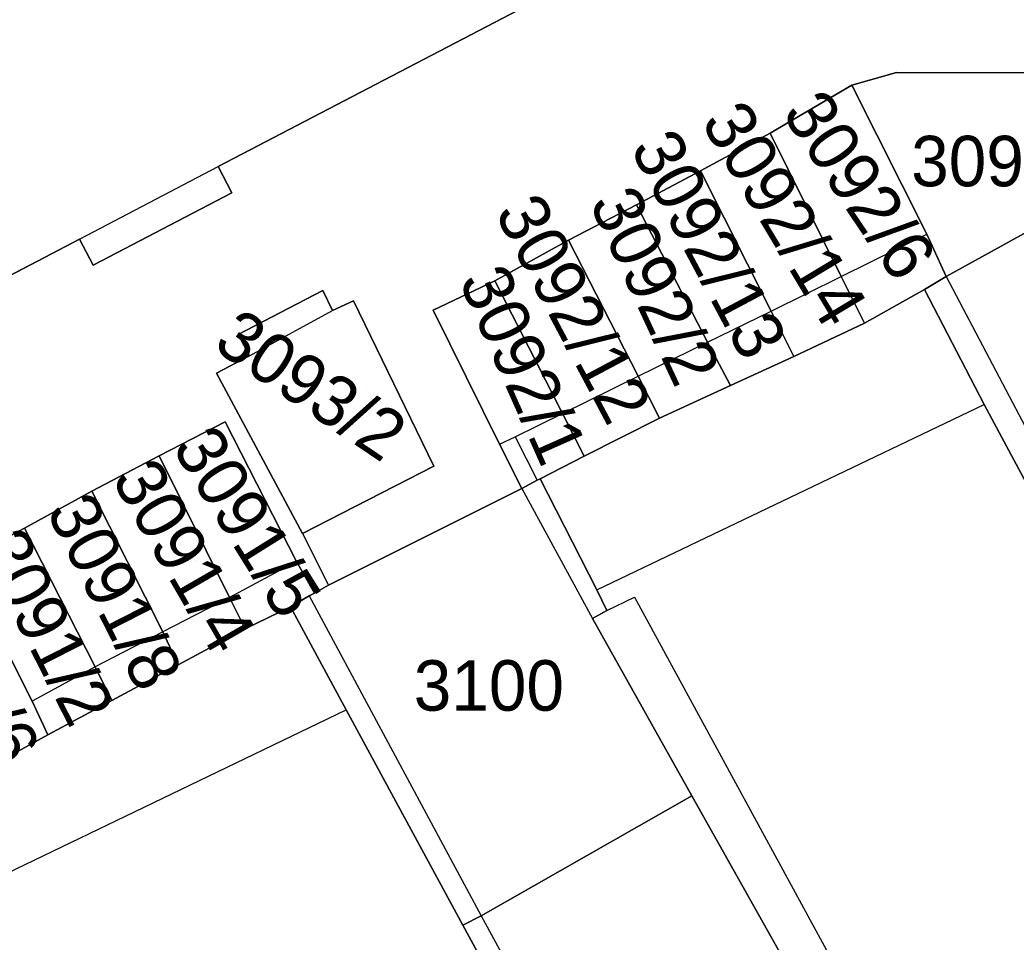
# Model space of a CAD drawing. Extents: x -264070 to -262271, y -1238894 to -1238141.
# Drawn here: x -263068.73 to -263029.3, y -1238411.21 to -1238374.68 of the extents above; entities that cross this region are included whole.
import ezdxf

# ---------------------------------------------------------------- set-up
doc = ezdxf.new("R2010")
doc.units = 0
for name, color, linetype in [('body_kn', 7, 'Continuous'), ('kladpar_druhypozemkov', 7, 'Continuous'), ('kladpar_hranice', 7, 'Continuous'), ('kladpar_parcelnecisla', 7, 'Continuous'), ('kladpar_plochy', 7, 'Continuous'), ('zappar_hrandruhpozemk', 7, 'Continuous')]:
    doc.layers.add(name, color=color, linetype=linetype)

msp = doc.modelspace()

# ---------------------------------------------------------------- linework, layer by layer
at = {"layer": 'body_kn'}
for p, q in [((-263034.03, -1238376.76), (-263034.03, -1238376.76)), ((-263035.8, -1238377.26), (-263035.8, -1238377.26)), ((-263035.8, -1238377.26), (-263035.8, -1238377.26)), ((-263039.04, -1238379.17), (-263039.04, -1238379.17)), ((-263039.04, -1238379.17), (-263039.04, -1238379.17)), ((-263060.89, -1238380.49), (-263060.89, -1238380.49)), ((-263041.79, -1238380.66), (-263041.79, -1238380.66)), ((-263041.79, -1238380.66), (-263041.79, -1238380.66)), ((-263060.34, -1238381.53), (-263060.34, -1238381.53)), ((-263044.33, -1238382), (-263044.33, -1238382)), ((-263044.33, -1238382), (-263044.33, -1238382)), ((-263032.83, -1238383.17), (-263032.83, -1238383.17)), ((-263066.38, -1238383.36), (-263066.38, -1238383.36)), ((-263066.38, -1238383.36), (-263066.38, -1238383.36)), ((-263047.02, -1238383.41), (-263047.02, -1238383.41)), ((-263047.02, -1238383.41), (-263047.02, -1238383.41)), ((-263065.83, -1238384.4), (-263065.83, -1238384.4)), ((-263049.93, -1238385.01), (-263049.93, -1238385.01)), ((-263049.93, -1238385.01), (-263049.93, -1238385.01)), ((-263036.22, -1238384.84), (-263036.22, -1238384.84)), ((-263036.22, -1238384.84), (-263036.22, -1238384.84)), ((-263032.07, -1238384.84), (-263032.07, -1238384.84)), ((-263032.07, -1238384.84), (-263032.07, -1238384.84)), ((-263056.74, -1238385.4), (-263056.74, -1238385.4)), ((-263032.93, -1238385.36), (-263032.93, -1238385.36)), ((-263055.53, -1238385.8), (-263055.53, -1238385.8)), ((-263056.36, -1238386.19), (-263056.36, -1238386.19)), ((-263056.36, -1238386.19), (-263056.36, -1238386.19)), ((-263052.38, -1238386.17), (-263052.38, -1238386.17)), ((-263039, -1238386.21), (-263039, -1238386.21)), ((-263039, -1238386.21), (-263039, -1238386.21)), ((-263035.3, -1238386.69), (-263035.3, -1238386.69)), ((-263060.1, -1238387.14), (-263060.1, -1238387.14)), ((-263041.51, -1238387.44), (-263041.51, -1238387.44)), ((-263041.51, -1238387.44), (-263041.51, -1238387.44)), ((-263059.65, -1238387.98), (-263059.65, -1238387.98)), ((-263059.65, -1238387.98), (-263059.65, -1238387.98)), ((-263038.1, -1238388.01), (-263038.1, -1238388.01)), ((-263060.95, -1238388.67), (-263060.95, -1238388.67)), ((-263044.26, -1238388.79), (-263044.26, -1238388.79)), ((-263044.26, -1238388.79), (-263044.26, -1238388.79)), ((-263040.61, -1238389.16), (-263040.61, -1238389.16)), ((-263030.56, -1238389.91), (-263030.56, -1238389.91)), ((-263047.26, -1238390.27), (-263047.26, -1238390.27)), ((-263047.26, -1238390.27), (-263047.26, -1238390.27)), ((-263060.61, -1238390.6), (-263060.61, -1238390.6)), ((-263043.41, -1238390.45), (-263043.41, -1238390.45)), ((-263049.75, -1238391.48), (-263049.75, -1238391.48)), ((-263049.75, -1238391.48), (-263049.75, -1238391.48)), ((-263049.13, -1238391.19), (-263049.13, -1238391.19)), ((-263063.22, -1238391.94), (-263063.22, -1238391.94)), ((-263046.4, -1238391.96), (-263046.4, -1238391.96)), ((-263052.35, -1238392.35), (-263052.35, -1238392.35)), ((-263048.26, -1238392.91), (-263048.26, -1238392.91)), ((-263048.14, -1238392.85), (-263048.14, -1238392.85)), ((-263065.89, -1238393.35), (-263065.89, -1238393.35)), ((-263065.89, -1238393.35), (-263065.89, -1238393.35)), ((-263048.86, -1238393.24), (-263048.86, -1238393.24)), ((-263048.86, -1238393.24), (-263048.86, -1238393.24)), ((-263068.56, -1238394.81), (-263068.56, -1238394.81)), ((-263057.55, -1238395.02), (-263057.55, -1238395.02)), ((-263057.55, -1238395.02), (-263057.55, -1238395.02)), ((-263057.79, -1238396.13), (-263057.79, -1238396.13)), ((-263057.79, -1238396.13), (-263057.79, -1238396.13)), ((-263057.07, -1238397.39), (-263057.07, -1238397.39)), ((-263056.52, -1238397.07), (-263056.52, -1238397.07)), ((-263045.9, -1238397.25), (-263045.9, -1238397.25)), ((-263045.9, -1238397.25), (-263045.9, -1238397.25)), ((-263060.44, -1238397.56), (-263060.44, -1238397.56)), ((-263060.44, -1238397.56), (-263060.44, -1238397.56)), ((-263057.29, -1238397.49), (-263057.29, -1238397.49)), ((-263057.29, -1238397.49), (-263057.29, -1238397.49)), ((-263044.4, -1238397.55), (-263044.4, -1238397.55)), ((-263058.03, -1238397.92), (-263058.03, -1238397.92)), ((-263045.5, -1238398.07), (-263045.5, -1238398.07)), ((-263045.5, -1238398.07), (-263045.5, -1238398.07)), ((-263046.07, -1238398.39), (-263046.07, -1238398.39)), ((-263063.08, -1238398.91), (-263063.08, -1238398.91)), ((-263063.08, -1238398.91), (-263063.08, -1238398.91)), ((-263059.82, -1238398.8), (-263059.82, -1238398.8)), ((-263059.82, -1238398.8), (-263059.82, -1238398.8)), ((-263065.75, -1238400.3), (-263065.75, -1238400.3)), ((-263065.75, -1238400.3), (-263065.75, -1238400.3)), ((-263062.47, -1238400.23), (-263062.47, -1238400.23)), ((-263068.25, -1238401.66), (-263068.25, -1238401.66)), ((-263065.09, -1238401.64), (-263065.09, -1238401.64)), ((-263055.82, -1238402), (-263055.82, -1238402)), ((-263067.63, -1238403), (-263067.63, -1238403)), ((-263042.13, -1238405.41), (-263042.13, -1238405.41)), ((-263042.13, -1238405.41), (-263042.13, -1238405.41)), ((-263050.48, -1238410.16), (-263050.48, -1238410.16)), ((-263050.48, -1238410.16), (-263050.48, -1238410.16)), ((-263051.2, -1238410.54), (-263051.2, -1238410.54))]:
    msp.add_line(p, q, dxfattribs=at)
at = {"layer": 'kladpar_druhypozemkov'}
for p, q in [((-263030.89, -1238379.33), (-263030.89, -1238379.33)), ((-263034.02, -1238381.89), (-263034.02, -1238381.89)), ((-263037.65, -1238383.09), (-263037.65, -1238383.09)), ((-263040.34, -1238384.5), (-263040.34, -1238384.5)), ((-263042.69, -1238386.04), (-263042.69, -1238386.04)), ((-263045.61, -1238387.15), (-263045.61, -1238387.15)), ((-263048.3, -1238388.91), (-263048.3, -1238388.91)), ((-263055, -1238389.28), (-263055, -1238389.28)), ((-263059.02, -1238394.68), (-263059.02, -1238394.68)), ((-263061.73, -1238396.11), (-263061.73, -1238396.11)), ((-263064.51, -1238397.45), (-263064.51, -1238397.45)), ((-263067.27, -1238398.7), (-263067.27, -1238398.7)), ((-263050.88, -1238400.09), (-263050.88, -1238400.09))]:
    msp.add_line(p, q, dxfattribs=at)
at = {"layer": 'kladpar_hranice'}
for points in [[(-263047.98, -1238352.82), (-263047.42, -1238353.89), (-263042.08, -1238351.09), (-263038.9, -1238357.17), (-263038.32, -1238356.87), (-263033.49, -1238366.18), (-263034.07, -1238366.48), (-263039.44, -1238369.28), (-263038.89, -1238370.33), (-263044.38, -1238373.2), (-263044.93, -1238372.15), (-263060.89, -1238380.49), (-263060.34, -1238381.53), (-263065.83, -1238384.4), (-263066.38, -1238383.36), (-263071.91, -1238386.25)], [(-263071.91, -1238386.25), (-263066.38, -1238383.36), (-263065.83, -1238384.4), (-263060.34, -1238381.53), (-263060.89, -1238380.49), (-263044.93, -1238372.15), (-263044.38, -1238373.2), (-263038.89, -1238370.33), (-263039.44, -1238369.28), (-263034.07, -1238366.48), (-263033.49, -1238366.18), (-263029.39, -1238373.87), (-263027.76, -1238373.02)], [(-263028.94, -1238376.78), (-263034.03, -1238376.76), (-263035.8, -1238377.26), (-263039.04, -1238379.17), (-263041.79, -1238380.66), (-263044.33, -1238382), (-263047.02, -1238383.41), (-263049.93, -1238385.01), (-263052.38, -1238386.17), (-263049.75, -1238391.48), (-263048.86, -1238393.24), (-263056.52, -1238397.07), (-263057.07, -1238397.39), (-263057.79, -1238396.13), (-263060.61, -1238390.6), (-263063.22, -1238391.94), (-263065.89, -1238393.35), (-263068.56, -1238394.81), (-263070.58, -1238395.89)], [(-263028.94, -1238376.78), (-263025.24, -1238378.2), (-263024.39, -1238378.68), (-263020.97, -1238380.9), (-263017.59, -1238384.34), (-263019.21, -1238385.14), (-263021, -1238381.05), (-263023.53, -1238380.07), (-263024.15, -1238380.47), (-263032.07, -1238384.84), (-263032.83, -1238383.17), (-263035.8, -1238377.26), (-263034.03, -1238376.76), (-263028.94, -1238376.78)], [(-263035.8, -1238377.26), (-263032.83, -1238383.17), (-263032.07, -1238384.84), (-263032.93, -1238385.36), (-263035.3, -1238386.69), (-263036.22, -1238384.84), (-263039.04, -1238379.17), (-263035.8, -1238377.26)], [(-263039.04, -1238379.17), (-263036.22, -1238384.84), (-263035.3, -1238386.69), (-263038.1, -1238388.01), (-263039, -1238386.21), (-263041.79, -1238380.66), (-263039.04, -1238379.17)], [(-263024.15, -1238380.47), (-263023.53, -1238380.07), (-263021, -1238381.05), (-263019.21, -1238385.14), (-263020.34, -1238385.68), (-263021.03, -1238386.07), (-263017.41, -1238392.97), (-263025.51, -1238397.32), (-263026.36, -1238397.77), (-263030.56, -1238389.91), (-263032.93, -1238385.36), (-263032.07, -1238384.84), (-263024.15, -1238380.47)], [(-263041.79, -1238380.66), (-263039, -1238386.21), (-263038.1, -1238388.01), (-263040.61, -1238389.16), (-263041.51, -1238387.44), (-263044.33, -1238382), (-263041.79, -1238380.66)], [(-263044.33, -1238382), (-263041.51, -1238387.44), (-263040.61, -1238389.16), (-263043.41, -1238390.45), (-263044.26, -1238388.79), (-263047.02, -1238383.41), (-263044.33, -1238382)], [(-263047.02, -1238383.41), (-263044.26, -1238388.79), (-263043.41, -1238390.45), (-263046.4, -1238391.96), (-263047.26, -1238390.27), (-263049.93, -1238385.01), (-263047.02, -1238383.41)], [(-263049.93, -1238385.01), (-263047.26, -1238390.27), (-263046.4, -1238391.96), (-263048.14, -1238392.85), (-263048.26, -1238392.91), (-263048.86, -1238393.24), (-263049.75, -1238391.48), (-263052.38, -1238386.17), (-263049.93, -1238385.01)], [(-263056.36, -1238386.19), (-263055.53, -1238385.8), (-263052.35, -1238392.35), (-263057.55, -1238395.02), (-263060.95, -1238388.67), (-263059.65, -1238387.98), (-263060.1, -1238387.14), (-263056.74, -1238385.4), (-263056.36, -1238386.19)], [(-263060.1, -1238387.14), (-263059.65, -1238387.98), (-263060.95, -1238388.67), (-263057.55, -1238395.02), (-263052.35, -1238392.35), (-263055.53, -1238385.8), (-263056.36, -1238386.19), (-263056.74, -1238385.4), (-263060.1, -1238387.14)], [(-263059.82, -1238398.8), (-263058.03, -1238397.92), (-263055.82, -1238402), (-263051.2, -1238410.54), (-263044.42, -1238423.03), (-263034.94, -1238418.24), (-263035.3, -1238417.59), (-263042.13, -1238405.41), (-263046.07, -1238398.39), (-263045.5, -1238398.07), (-263045.9, -1238397.25), (-263048.14, -1238392.85), (-263046.4, -1238391.96), (-263043.41, -1238390.45), (-263040.61, -1238389.16), (-263038.1, -1238388.01), (-263035.3, -1238386.69), (-263032.93, -1238385.36), (-263030.56, -1238389.91), (-263026.36, -1238397.77)], [(-263057.79, -1238396.13), (-263057.07, -1238397.39), (-263057.29, -1238397.49), (-263058.03, -1238397.92), (-263059.82, -1238398.8), (-263060.44, -1238397.56), (-263063.22, -1238391.94), (-263060.61, -1238390.6), (-263057.79, -1238396.13)], [(-263060.44, -1238397.56), (-263059.82, -1238398.8), (-263062.47, -1238400.23), (-263063.08, -1238398.91), (-263065.89, -1238393.35), (-263063.22, -1238391.94), (-263060.44, -1238397.56)], [(-263048.86, -1238393.24), (-263048.26, -1238392.91), (-263048.14, -1238392.85), (-263045.9, -1238397.25), (-263045.5, -1238398.07), (-263046.07, -1238398.39), (-263042.13, -1238405.41), (-263050.48, -1238410.16), (-263051.2, -1238410.54), (-263055.82, -1238402), (-263058.03, -1238397.92), (-263057.29, -1238397.49), (-263057.07, -1238397.39), (-263056.52, -1238397.07), (-263048.86, -1238393.24)], [(-263065.89, -1238393.35), (-263063.08, -1238398.91), (-263062.47, -1238400.23), (-263065.09, -1238401.64), (-263065.75, -1238400.3), (-263068.56, -1238394.81), (-263065.89, -1238393.35)], [(-263065.75, -1238400.3), (-263065.09, -1238401.64), (-263067.63, -1238403), (-263068.25, -1238401.66), (-263071.03, -1238396.14), (-263070.58, -1238395.89), (-263068.56, -1238394.81), (-263065.75, -1238400.3)], [(-263071.03, -1238396.14), (-263068.25, -1238401.66), (-263067.63, -1238403), (-263070.59, -1238404.62), (-263074.04, -1238397.77), (-263071.03, -1238396.14)], [(-263069.38, -1238419.39), (-263074.05, -1238410.83), (-263075.91, -1238407.23), (-263076.28, -1238406.49), (-263075.69, -1238406.13), (-263074.48, -1238405.5), (-263073.94, -1238406.44), (-263073.36, -1238406.14), (-263070.59, -1238404.62), (-263067.63, -1238403), (-263065.09, -1238401.64), (-263062.47, -1238400.23), (-263059.82, -1238398.8)], [(-263042.13, -1238405.41), (-263035.3, -1238417.59), (-263034.94, -1238418.24), (-263044.42, -1238423.03), (-263051.2, -1238410.54), (-263050.48, -1238410.16), (-263042.13, -1238405.41)]]:
    msp.add_lwpolyline(points, dxfattribs=at)
at = {"layer": 'kladpar_plochy'}
for p, q in [((-263060.89, -1238380.49), (-263044.93, -1238372.15)), ((-263034.03, -1238376.76), (-263035.8, -1238377.26)), ((-263028.94, -1238376.78), (-263034.03, -1238376.76)), ((-263035.8, -1238377.26), (-263039.04, -1238379.17)), ((-263039.04, -1238379.17), (-263041.79, -1238380.66)), ((-263060.34, -1238381.53), (-263060.89, -1238380.49)), ((-263041.79, -1238380.66), (-263044.33, -1238382)), ((-263065.83, -1238384.4), (-263060.34, -1238381.53)), ((-263044.33, -1238382), (-263047.02, -1238383.41)), ((-263071.91, -1238386.25), (-263066.38, -1238383.36)), ((-263066.38, -1238383.36), (-263065.83, -1238384.4)), ((-263047.02, -1238383.41), (-263049.93, -1238385.01)), ((-263049.93, -1238385.01), (-263052.38, -1238386.17)), ((-263056.74, -1238385.4), (-263060.1, -1238387.14)), ((-263056.36, -1238386.19), (-263056.74, -1238385.4)), ((-263055.53, -1238385.8), (-263056.36, -1238386.19)), ((-263052.35, -1238392.35), (-263055.53, -1238385.8)), ((-263052.38, -1238386.17), (-263049.75, -1238391.48)), ((-263060.1, -1238387.14), (-263059.65, -1238387.98)), ((-263059.65, -1238387.98), (-263060.95, -1238388.67)), ((-263060.95, -1238388.67), (-263057.55, -1238395.02)), ((-263060.61, -1238390.6), (-263063.22, -1238391.94)), ((-263057.79, -1238396.13), (-263060.61, -1238390.6)), ((-263049.75, -1238391.48), (-263048.86, -1238393.24)), ((-263063.22, -1238391.94), (-263065.89, -1238393.35)), ((-263057.55, -1238395.02), (-263052.35, -1238392.35)), ((-263065.89, -1238393.35), (-263068.56, -1238394.81)), ((-263048.86, -1238393.24), (-263056.52, -1238397.07)), ((-263068.56, -1238394.81), (-263070.58, -1238395.89)), ((-263057.07, -1238397.39), (-263057.79, -1238396.13)), ((-263056.52, -1238397.07), (-263057.07, -1238397.39))]:
    msp.add_line(p, q, dxfattribs=at)
for points in [[(-263068.91, -1238365.14), (-263063.58, -1238362.34), (-263064.5, -1238360.59), (-263058.99, -1238357.71), (-263058.08, -1238359.47), (-263052.93, -1238356.77), (-263053.49, -1238355.7), (-263047.98, -1238352.82), (-263047.42, -1238353.89), (-263042.08, -1238351.09), (-263038.9, -1238357.17), (-263038.32, -1238356.87), (-263033.49, -1238366.18), (-263034.07, -1238366.48), (-263039.44, -1238369.28), (-263038.89, -1238370.33), (-263044.38, -1238373.2), (-263044.93, -1238372.15), (-263060.89, -1238380.49), (-263060.34, -1238381.53), (-263065.83, -1238384.4), (-263066.38, -1238383.36), (-263071.91, -1238386.25)], [(-263035.3, -1238417.59), (-263042.13, -1238405.41), (-263046.07, -1238398.39), (-263045.5, -1238398.07), (-263045.9, -1238397.25), (-263048.14, -1238392.85), (-263046.4, -1238391.96), (-263043.41, -1238390.45), (-263040.61, -1238389.16), (-263038.1, -1238388.01), (-263035.3, -1238386.69), (-263032.93, -1238385.36), (-263030.56, -1238389.91), (-263026.36, -1238397.77)], [(-263069.38, -1238419.39), (-263074.05, -1238410.83), (-263075.91, -1238407.23), (-263076.28, -1238406.49), (-263075.69, -1238406.13), (-263074.48, -1238405.5), (-263073.94, -1238406.44), (-263073.36, -1238406.14), (-263070.59, -1238404.62), (-263067.63, -1238403), (-263065.09, -1238401.64), (-263062.47, -1238400.23), (-263059.82, -1238398.8), (-263058.03, -1238397.92), (-263055.82, -1238402), (-263051.2, -1238410.54), (-263044.42, -1238423.03)]]:
    msp.add_lwpolyline(points, dxfattribs=at)
for points in [[(-263028.94, -1238376.78), (-263025.24, -1238378.2), (-263024.39, -1238378.68), (-263020.97, -1238380.9), (-263017.59, -1238384.34), (-263019.21, -1238385.14), (-263021, -1238381.05), (-263023.53, -1238380.07), (-263024.15, -1238380.47), (-263032.07, -1238384.84), (-263032.83, -1238383.17), (-263035.8, -1238377.26), (-263034.03, -1238376.76)], [(-263035.8, -1238377.26), (-263032.83, -1238383.17), (-263032.07, -1238384.84), (-263032.93, -1238385.36), (-263035.3, -1238386.69), (-263036.22, -1238384.84), (-263039.04, -1238379.17)], [(-263039.04, -1238379.17), (-263036.22, -1238384.84), (-263035.3, -1238386.69), (-263038.1, -1238388.01), (-263039, -1238386.21), (-263041.79, -1238380.66)], [(-263024.15, -1238380.47), (-263023.53, -1238380.07), (-263021, -1238381.05), (-263019.21, -1238385.14), (-263020.34, -1238385.68), (-263021.03, -1238386.07), (-263017.41, -1238392.97), (-263025.51, -1238397.32), (-263026.36, -1238397.77), (-263030.56, -1238389.91), (-263032.93, -1238385.36), (-263032.07, -1238384.84)], [(-263041.79, -1238380.66), (-263039, -1238386.21), (-263038.1, -1238388.01), (-263040.61, -1238389.16), (-263041.51, -1238387.44), (-263044.33, -1238382)], [(-263044.33, -1238382), (-263041.51, -1238387.44), (-263040.61, -1238389.16), (-263043.41, -1238390.45), (-263044.26, -1238388.79), (-263047.02, -1238383.41)], [(-263047.02, -1238383.41), (-263044.26, -1238388.79), (-263043.41, -1238390.45), (-263046.4, -1238391.96), (-263047.26, -1238390.27), (-263049.93, -1238385.01)], [(-263049.93, -1238385.01), (-263047.26, -1238390.27), (-263046.4, -1238391.96), (-263048.14, -1238392.85), (-263048.26, -1238392.91), (-263048.86, -1238393.24), (-263049.75, -1238391.48), (-263052.38, -1238386.17)], [(-263056.36, -1238386.19), (-263055.53, -1238385.8), (-263052.35, -1238392.35), (-263057.55, -1238395.02), (-263060.95, -1238388.67), (-263059.65, -1238387.98), (-263060.1, -1238387.14), (-263056.74, -1238385.4)], [(-263057.79, -1238396.13), (-263057.07, -1238397.39), (-263057.29, -1238397.49), (-263058.03, -1238397.92), (-263059.82, -1238398.8), (-263060.44, -1238397.56), (-263063.22, -1238391.94), (-263060.61, -1238390.6)], [(-263060.44, -1238397.56), (-263059.82, -1238398.8), (-263062.47, -1238400.23), (-263063.08, -1238398.91), (-263065.89, -1238393.35), (-263063.22, -1238391.94)], [(-263048.86, -1238393.24), (-263048.26, -1238392.91), (-263048.14, -1238392.85), (-263045.9, -1238397.25), (-263045.5, -1238398.07), (-263046.07, -1238398.39), (-263042.13, -1238405.41), (-263050.48, -1238410.16), (-263051.2, -1238410.54), (-263055.82, -1238402), (-263058.03, -1238397.92), (-263057.29, -1238397.49), (-263057.07, -1238397.39), (-263056.52, -1238397.07)], [(-263065.89, -1238393.35), (-263063.08, -1238398.91), (-263062.47, -1238400.23), (-263065.09, -1238401.64), (-263065.75, -1238400.3), (-263068.56, -1238394.81)], [(-263065.75, -1238400.3), (-263065.09, -1238401.64), (-263067.63, -1238403), (-263068.25, -1238401.66), (-263071.03, -1238396.14), (-263070.58, -1238395.89), (-263068.56, -1238394.81)], [(-263071.03, -1238396.14), (-263068.25, -1238401.66), (-263067.63, -1238403), (-263070.59, -1238404.62), (-263074.04, -1238397.77)], [(-263042.13, -1238405.41), (-263035.3, -1238417.59), (-263034.94, -1238418.24), (-263044.42, -1238423.03), (-263051.2, -1238410.54), (-263050.48, -1238410.16)]]:
    msp.add_lwpolyline(points, close=True, dxfattribs=at)
at = {"layer": 'zappar_hrandruhpozemk'}
for p, q in [((-263066.38, -1238383.36), (-263060.89, -1238380.49)), ((-263036.22, -1238384.84), (-263032.83, -1238383.17)), ((-263039, -1238386.21), (-263036.22, -1238384.84)), ((-263032.07, -1238384.84), (-263025.51, -1238397.32)), ((-263059.65, -1238387.98), (-263056.36, -1238386.19)), ((-263041.51, -1238387.44), (-263039, -1238386.21)), ((-263044.26, -1238388.79), (-263041.51, -1238387.44)), ((-263047.26, -1238390.27), (-263044.26, -1238388.79)), ((-263045.9, -1238397.25), (-263030.56, -1238389.91)), ((-263049.13, -1238391.19), (-263047.26, -1238390.27)), ((-263049.75, -1238391.48), (-263049.13, -1238391.19)), ((-263049.13, -1238391.19), (-263048.26, -1238392.91)), ((-263048.86, -1238393.24), (-263046.07, -1238398.39)), ((-263057.55, -1238395.02), (-263056.52, -1238397.07)), ((-263057.79, -1238396.13), (-263060.44, -1238397.56)), ((-263060.44, -1238397.56), (-263063.08, -1238398.91)), ((-263057.29, -1238397.49), (-263050.48, -1238410.16)), ((-263045.5, -1238398.07), (-263044.4, -1238397.55)), ((-263044.4, -1238397.55), (-263032.6, -1238419.26)), ((-263063.08, -1238398.91), (-263065.75, -1238400.3)), ((-263065.75, -1238400.3), (-263068.25, -1238401.66)), ((-263072.15, -1238409.87), (-263055.82, -1238402)), ((-263050.48, -1238410.16), (-263043.99, -1238421.99))]:
    msp.add_line(p, q, dxfattribs=at)

# ---------------------------------------------------------------- texts
at = {"layer": 'kladpar_parcelnecisla'}
for s, rotation, p in [('3092/6', 304, (-263038.604, -1238378.386)), ('3092/14', 301, (-263041.805, -1238378.725)), ('3092/13', 298, (-263044.6, -1238379.758)), ('3092/12', 298, (-263049.963, -1238382.312)), ('3092/2', 295, (-263046.216, -1238381.919)), ('3092/1', 294, (-263051.379, -1238384.999)), ('3093/2', 326, (-263061.148, -1238387.676)), ('3091/5', 302, (-263062.741, -1238391.614)), ('3091/4', 300, (-263065.133, -1238392.859)), ('3091/8', 297, (-263067.718, -1238394.127)), ('3091/2', 297, (-263070.427, -1238395.521)), ('3091/6', 297, (-263073.358, -1238397.118))]:
    msp.add_text(s, height=2, rotation=rotation, dxfattribs=at).set_placement(p)
for s, p in [('3094', (-263033.454, -1238381.27)), ('3100', (-263053.146, -1238402.04))]:
    msp.add_text(s, height=2, dxfattribs=at).set_placement(p)

doc.saveas('drawing.dxf')
